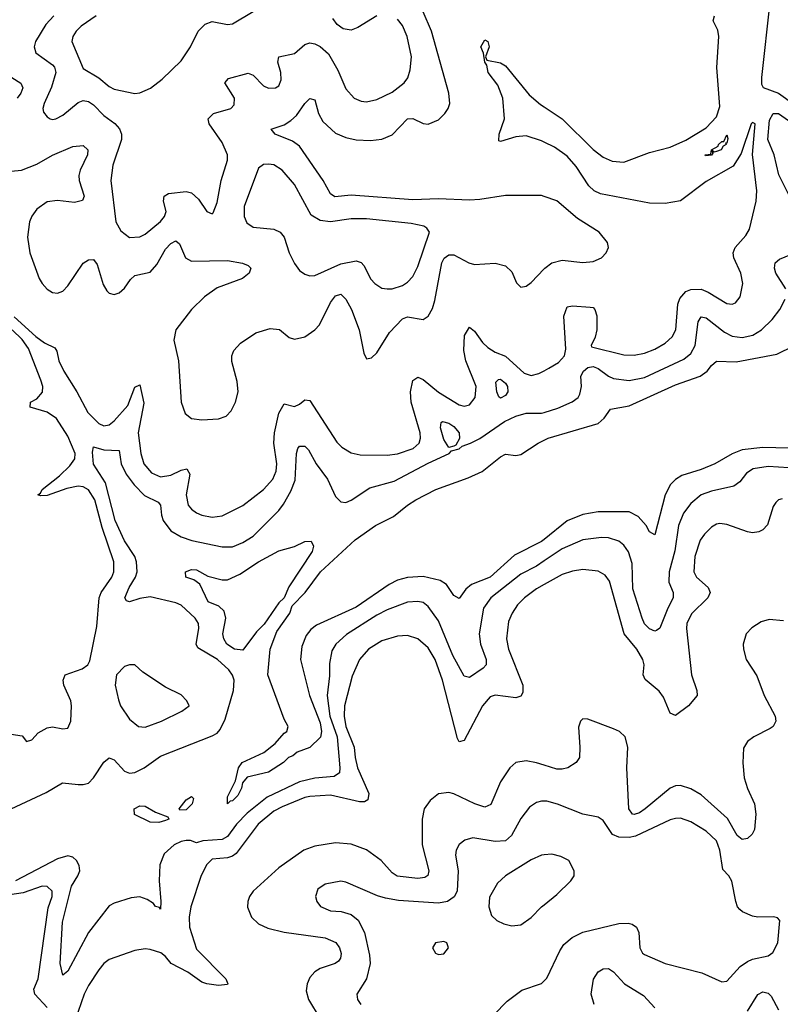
# Model space of a CAD drawing. Header units: inches. Extents: x 1843162 to 1959474, y 907081 to 1016326.
# Tile 267 of 656: x 1897963 to 1900918, y 941491 to 945315. Entities that reach past the tile are written whole.
import ezdxf

# ---------------------------------------------------------------- set-up
doc = ezdxf.new("R2010")
doc.units = ezdxf.units.IN
doc.header["$MEASUREMENT"] = 0
doc.layers.add('B8994', color=7, linetype='Continuous')
doc.layers.add('B9904', color=7, linetype='Continuous')

msp = doc.modelspace()

# ---------------------------------------------------------------- linework, layer by layer
at = {"layer": 'B8994', "color": 5}
for points, elevation in [([(1898096.2, 945330), (1898063.9, 945296.1), (1898024.2, 945230), (1898018.8, 945210), (1898026.1, 945186.1), (1898090, 945139.1), (1898097.8, 945130), (1898102.8, 945110), (1898087.1, 945052.9), (1898058.4, 944990), (1898052.6, 944970), (1898055.1, 944955.1), (1898070, 944937), (1898082, 944930), (1898090, 944926.9), (1898104, 944930), (1898130, 944944.7), (1898190, 944993.5), (1898210, 945000.4), (1898230, 944997.4), (1898250, 944983.7), (1898290, 944943.3), (1898332.3, 944912.3), (1898351.2, 944891.2), (1898358.6, 944870), (1898357.9, 944850), (1898324.2, 944750), (1898317.4, 944690), (1898336.9, 944530), (1898355.5, 944495.5), (1898390, 944468.7), (1898430, 944471.4), (1898450, 944482.2), (1898510, 944531.2), (1898525.7, 944550), (1898532.5, 944570), (1898522.2, 944610), (1898524.8, 944630), (1898540.7, 944639.3), (1898610, 944647.4), (1898630, 944642.3), (1898657.4, 944617.4), (1898690, 944570.5), (1898710, 944560.7), (1898715.1, 944564.9), (1898730, 944604.7), (1898746, 944690), (1898770.4, 944769.6), (1898770.5, 944790), (1898750, 944837.3), (1898698.7, 944910), (1898694.8, 944930), (1898715.6, 944950), (1898783.7, 944970), (1898795.6, 944984.4), (1898797.3, 945010), (1898760.4, 945070), (1898773.7, 945086.3), (1898850, 945106.6), (1898870, 945099.2), (1898910, 945058), (1898930, 945048.6), (1898956.2, 945050), (1898970, 945058.3), (1898979.2, 945080.8), (1898976.9, 945110), (1898966, 945150), (1898969.9, 945170.1), (1899030, 945183.9), (1899070, 945218.6), (1899090, 945225.6), (1899110, 945221.4), (1899130, 945210.2), (1899162.2, 945182.2), (1899199.4, 945119.4), (1899230, 945046.4), (1899262.4, 945010), (1899290, 944998.3), (1899310, 944996.5), (1899350, 945004.4), (1899410, 945033.8), (1899456.9, 945070), (1899470.6, 945089.4), (1899479.9, 945120.1), (1899484.5, 945170), (1899468.4, 945250), (1899450, 945292.1), (1899430, 945316.5)], 640), ([(1898260.2, 945330), (1898202, 945290), (1898182, 945270), (1898169.2, 945250), (1898164.9, 945230), (1898210, 945124.9), (1898270, 945089.5), (1898310, 945056), (1898330, 945045), (1898410, 945028.2), (1898430, 945030.2), (1898471.4, 945048.6), (1898516.6, 945083.4), (1898590, 945154.9), (1898627.1, 945210), (1898656.8, 945270), (1898683.1, 945296.9), (1898710, 945308), (1898770, 945295.8), (1898790, 945299.3), (1898870, 945346.4)], 660), ([(1900000, 944628.3), (1899990, 944631.7), (1899850, 944631.7), (1899750, 944616), (1899710, 944614.2), (1899590, 944618.7), (1899490, 944615.9), (1899250, 944632.8), (1899187, 944627), (1899170, 944638), (1899141.2, 944690), (1899050, 944824.1), (1899022.9, 944842.9), (1898955.1, 944870), (1898939.3, 944890), (1898990, 944906.5), (1899016.7, 944923.3), (1899037.8, 944942.2), (1899070, 944989), (1899090, 945008.9), (1899110, 945003.1), (1899123.7, 944950), (1899140, 944920), (1899190, 944874.3), (1899230, 944856.8), (1899270, 944847.8), (1899325.7, 944845.7), (1899370, 944851.2), (1899410, 944867.1), (1899470, 944929.5), (1899490, 944930.7), (1899530, 944912.3), (1899550, 944909.4), (1899590, 944926.3), (1899615, 944950), (1899627.3, 944970), (1899633.3, 944990), (1899630.5, 945030), (1899562.8, 945270), (1899530, 945345.7)], 620), ([(1899350, 945329.2), (1899275.9, 945284.1), (1899250, 945274.6), (1899219, 945279), (1899195.6, 945295.6), (1899179.8, 945319.8)], 640), ([(1900000, 944839.2), (1899990, 944844), (1899930, 944863.4), (1899890, 944860.3), (1899830, 944842), (1899824.7, 944844.7), (1899825.1, 944870), (1899846.6, 944930), (1899839.4, 945010), (1899820.2, 945060.2), (1899783.1, 945110), (1899778, 945138), (1899769.5, 945150.5), (1899765.2, 945185.2), (1899754, 945210), (1899770, 945236), (1899782, 945230), (1899786, 945210), (1899772, 945170), (1899778, 945158), (1899830, 945147.7), (1899850, 945135.5), (1899942.6, 945022.6), (1899985.9, 944985.9), (1900000, 944976.5)], 580), ([(1897933, 945090), (1897968, 945068), (1897975, 945050), (1897967.7, 945030), (1897953.3, 945010)], 620), ([(1897930, 944726.1), (1897970, 944730.7), (1898030, 944754), (1898091, 944789), (1898170, 944822.8), (1898210, 944826.7), (1898227.5, 944810), (1898226.5, 944790), (1898197.3, 944730), (1898192.3, 944710), (1898193.8, 944690), (1898213.5, 944630), (1898207.6, 944612.4), (1898175.7, 944604.3), (1898110, 944613), (1898070, 944608.1), (1898030, 944579.2), (1898010, 944551.6), (1898001.1, 944530), (1897993.1, 944470), (1898002.7, 944410), (1898038.9, 944310), (1898050.1, 944290.1), (1898070, 944268.5), (1898090, 944256), (1898110, 944252.7), (1898130, 944261), (1898150, 944280.9), (1898210, 944368.8), (1898230, 944382.3), (1898250, 944383.2), (1898264.3, 944364.3), (1898287.1, 944287.1), (1898302.1, 944262.1), (1898310, 944252.4), (1898330, 944247.3), (1898350, 944254.7), (1898370, 944272.3), (1898393.8, 944306.2), (1898410, 944321.2), (1898470, 944334), (1898496.1, 944363.9), (1898530, 944423.8), (1898550, 944445.7), (1898570, 944455.4), (1898583.8, 944443.8), (1898607.1, 944390), (1898630, 944377.2), (1898770, 944379.1), (1898828.8, 944368.8), (1898850, 944360.2), (1898860.2, 944350), (1898854.9, 944330), (1898828.9, 944310), (1898730, 944272.9), (1898680.9, 944239.1), (1898630, 944189.2), (1898570.1, 944110), (1898561.4, 944070), (1898579.6, 943990), (1898589.7, 943829.7), (1898606.1, 943786.1), (1898630, 943765.5), (1898670, 943760.5), (1898735.7, 943764.3), (1898764.9, 943775.1), (1898784.2, 943795.8), (1898801, 943830), (1898811, 943870), (1898808.1, 943910), (1898787.5, 943987.5), (1898787.6, 944010), (1898794.5, 944030), (1898821.2, 944058.8), (1898880.8, 944099.2), (1898935.5, 944115.5), (1898972.2, 944112.2), (1899010, 944080.2), (1899030, 944073.8), (1899070, 944083.5), (1899109.8, 944110), (1899127.9, 944130), (1899170, 944216.8), (1899190, 944242.3), (1899210, 944248.5), (1899230, 944229.3), (1899252.1, 944190), (1899282.2, 944110), (1899299.9, 944019.9), (1899310, 943997.3), (1899330, 944001.3), (1899350, 944021.1), (1899399.7, 944100.3), (1899450, 944153.2), (1899470, 944160.8), (1899530, 944150.2), (1899550, 944163.6), (1899566.3, 944193.7), (1899575.6, 944224.4), (1899602.5, 944370), (1899611.7, 944388.3), (1899630, 944401.9), (1899650, 944401.3), (1899708, 944370), (1899730, 944364.6), (1899810, 944368.8), (1899850, 944358.5), (1899875.3, 944335.3), (1899893.2, 944293.2), (1899910, 944275.8), (1899930, 944280.2), (1899950, 944294.4), (1900000, 944347.5)], 620), ([(1897941.3, 944161.3), (1898025.1, 944085.1), (1898059.8, 944059.8), (1898100.1, 944040.1), (1898107.9, 944027.9), (1898115.4, 943990), (1898134.6, 943950), (1898185.4, 943870), (1898227.6, 943790), (1898270, 943746.1), (1898290, 943737.8), (1898310, 943741.3), (1898330, 943756.9), (1898383, 943817), (1898410, 943887.4), (1898430, 943897), (1898445.4, 943825.4), (1898423.8, 943710), (1898433.3, 943630), (1898444.7, 943590), (1898475.3, 943555.3), (1898510, 943539.1), (1898550, 943545.9), (1898590, 943565.2), (1898611.7, 943570), (1898623.3, 943550), (1898609.7, 943470), (1898617.6, 943430), (1898630, 943414), (1898650, 943400.1), (1898670, 943390.8), (1898710, 943382.6), (1898750, 943388.1), (1898830, 943428.2), (1898910, 943490.1), (1898946.2, 943530), (1898958.7, 943561.3), (1898961.8, 943590), (1898950.6, 943670), (1898952.3, 943710), (1898970, 943787.2), (1898990, 943822.8), (1899030, 943812.4), (1899050, 943821.5), (1899070, 943838.8), (1899090, 943836.1), (1899194.7, 943674.7), (1899214.4, 943654.4), (1899250, 943632.3), (1899285, 943625), (1899390, 943623.1), (1899430, 943628.4), (1899490.9, 943650), (1899514.5, 943670), (1899520.5, 943690), (1899518.8, 943710), (1899483.3, 943830), (1899481.2, 943870), (1899490, 943913.6), (1899510, 943926.4), (1899530, 943917.4), (1899590, 943868.7), (1899670, 943819.5), (1899690, 943814.1), (1899710, 943819.4), (1899732.4, 943847.6), (1899736.2, 943890), (1899696, 943990), (1899688, 944030), (1899691.3, 944088.7), (1899710, 944121.2), (1899730, 944105), (1899760.7, 944060.7), (1899781.2, 944041.2), (1899810, 944023.7), (1899850, 944008.3), (1899922.6, 943942.6), (1899950, 943933.2), (1899979.2, 943940.8), (1900000, 943951.5)], 580), ([(1897930, 942539.5), (1897973.2, 942533.2), (1897990, 942512), (1898010, 942518), (1898034.5, 942545.5), (1898070, 942564.9), (1898090, 942568.7), (1898130, 942561.3), (1898150, 942563.8), (1898161.3, 942590), (1898164.4, 942650), (1898161, 942670), (1898134.3, 942730), (1898131.6, 942750), (1898139.3, 942770), (1898206.3, 942793.7), (1898227.8, 942810), (1898235.1, 942824.9), (1898262.3, 942957.7), (1898271.4, 943070), (1898278.9, 943090), (1898321.5, 943150), (1898328.9, 943171.1), (1898328.5, 943210), (1898283, 943343), (1898255.2, 943450), (1898230, 943489.4), (1898210, 943500.1), (1898190, 943502.7), (1898146, 943494), (1898070, 943467), (1898045.3, 943465.3), (1898033.3, 943470), (1898043.8, 943476.2), (1898049.9, 943490), (1898117.1, 943542.9), (1898158.1, 943581.9), (1898177.1, 943610), (1898178.5, 943630), (1898150, 943697.5), (1898106.5, 943766.5), (1898070, 943790.8), (1898003.5, 943810), (1898004.4, 943830), (1898030, 943842.6), (1898051.8, 943868.2), (1898052.6, 943890), (1898045.5, 943914.5), (1897997.5, 944037.5), (1897973.2, 944073.2), (1897934.1, 944110)], 580), ([(1897910, 942241.5), (1898066, 942314), (1898129.2, 942350.8), (1898190, 942344.1), (1898210, 942344.1), (1898230, 942350.2), (1898250, 942370.2), (1898290, 942431.4), (1898310, 942448), (1898330, 942440.8), (1898370, 942396.3), (1898390, 942389), (1898410, 942390.8), (1898447, 942410), (1898510, 942454.6), (1898710, 942533.7), (1898730, 942543.6), (1898742.3, 942557.7), (1898761.3, 942598.7), (1898793.7, 942710), (1898796.7, 942750), (1898790, 942768.9), (1898775.4, 942790), (1898731, 942830), (1898655.3, 942875.3), (1898648.8, 942890), (1898658.9, 942950), (1898657.5, 942970), (1898645, 942990), (1898590, 943040.5), (1898569.7, 943050), (1898470, 943073.2), (1898430, 943067.2), (1898390, 943053.5), (1898378.4, 943058.4), (1898370.8, 943070), (1898388.2, 943110), (1898413.4, 943150), (1898419.7, 943170), (1898416.9, 943210), (1898409.9, 943230), (1898370, 943291.3), (1898333.8, 943370), (1898296.1, 943516.1), (1898249.2, 943589.2), (1898245.3, 943634.7), (1898250, 943655.8), (1898290, 943643.8), (1898350, 943642.4), (1898357.3, 943590), (1898376.5, 943550), (1898408.3, 943508.3), (1898447.6, 943467.6), (1898501, 943441), (1898509.5, 943429.5), (1898513.2, 943390), (1898520.7, 943370), (1898550, 943329.4), (1898590, 943306.5), (1898632.3, 943292.3), (1898750, 943267.9), (1898790, 943268.1), (1898830, 943283.9), (1898870, 943309.5), (1898970, 943409.4), (1898987.1, 943432.9), (1899016.1, 943483.9), (1899032.8, 943527.2), (1899038.5, 943630), (1899043.5, 943650), (1899050, 943658), (1899070, 943658.2), (1899084.7, 943644.7), (1899114.6, 943590), (1899159.1, 943530), (1899190, 943462.6), (1899210, 943441.8), (1899230, 943440.2), (1899250, 943448.4), (1899322.8, 943497.2), (1899417.5, 943522.5), (1899550, 943592.7), (1899631.8, 943630), (1899640.1, 943639.9), (1899670, 943648.9), (1899681.2, 943658.8), (1899713.8, 943670), (1899750, 943688.4), (1899846.2, 943753.8), (1899890, 943774.9), (1899930, 943786.2), (1899990, 943786.4), (1900000, 943789.5)], 560), ([(1900000, 943296.6), (1899990, 943288.6), (1899884.8, 943235.2), (1899790, 943149.9), (1899718.1, 943121.9), (1899696.5, 943103.5), (1899670, 943067.3), (1899650, 943078.7), (1899621.2, 943121.2), (1899596.6, 943136.6), (1899530, 943152.7), (1899470, 943148.1), (1899430, 943137.7), (1899398.2, 943121.8), (1899270, 943033.9), (1899116.4, 942963.6), (1899093.9, 942946.1), (1899076.4, 942923.6), (1899059.1, 942880.9), (1899053.2, 942830), (1899088.6, 942690), (1899130, 942584.7), (1899134.9, 942550), (1899130.9, 942529.1), (1899090, 942487.8), (1899041, 942470), (1899023.8, 942456.2), (1899006.8, 942450), (1898987.7, 942430), (1898930, 942393.1), (1898846.8, 942373.2), (1898828.4, 942351.6), (1898824.4, 942330), (1898810, 942301.3), (1898790, 942281), (1898780.5, 942279.5), (1898770, 942269.7), (1898770, 942296.4), (1898800.8, 942359.2), (1898812.8, 942410), (1898826.6, 942430), (1898911.1, 942468.9), (1898955.6, 942504.4), (1898990, 942544.6), (1899000.9, 942550), (1899006, 942570), (1898990, 942599), (1898927.1, 942770), (1898936.2, 942870), (1898961.3, 942938.7), (1899012.2, 943010), (1899021.8, 943038.2), (1899071.8, 943090), (1899131.8, 943170), (1899265.5, 943294.5), (1899344.8, 943350), (1899414.9, 943385.1), (1899469.8, 943430), (1899501.8, 943450), (1899579.7, 943490), (1899705, 943535), (1899759.3, 943560.7), (1899830, 943617.6), (1899850, 943628), (1899890, 943622.6), (1899910, 943626.3), (1899976.9, 943670), (1900000, 943681.7)], 540), ([(1900000, 943213.1), (1899970, 943193.2), (1899910, 943162), (1899793.4, 943070), (1899765, 943030), (1899747.2, 942930), (1899752.7, 942890), (1899774.6, 942830), (1899775, 942810), (1899763, 942797), (1899710, 942760.7), (1899690, 942766), (1899646.1, 942846.1), (1899590, 942980.7), (1899550, 943036.5), (1899530, 943051.1), (1899510, 943055.8), (1899470, 943053.1), (1899390, 943023.4), (1899350, 943002.6), (1899232.7, 942927.3), (1899190.8, 942890), (1899175.7, 942864.3), (1899166, 942814), (1899166.8, 942766.8), (1899157.6, 942690), (1899168, 942610), (1899196.3, 942530), (1899206.7, 942410), (1899204.8, 942390), (1899184.6, 942375.4), (1899109.5, 942369.5), (1899050, 942355.4), (1898924.4, 942295.6), (1898846.1, 942233.9), (1898805.5, 942190), (1898770, 942142.1), (1898750, 942131.1), (1898674.1, 942125.9), (1898650, 942118), (1898627.1, 942127.1), (1898610, 942127.6), (1898590, 942123.8), (1898562.7, 942110), (1898524.7, 942075.3), (1898507.3, 942032.7), (1898504.7, 941970), (1898511.7, 941890), (1898510, 941860.9), (1898506.5, 941866.5), (1898490, 941870.8), (1898482.3, 941882.3), (1898458.6, 941898.6), (1898430, 941908.3), (1898395.4, 941904.6), (1898330, 941884.3), (1898310, 941873), (1898230.1, 941769.9), (1898150, 941619.5), (1898130, 941603.7), (1898119.8, 941650), (1898129.5, 941810), (1898164.5, 941950), (1898189.1, 941990), (1898196, 942010), (1898193.7, 942030), (1898184.1, 942050), (1898170, 942062.2), (1898150, 942067.4), (1898110, 942055.5), (1897946.4, 941970)], 560), ([(1900000, 943120.8), (1899970, 943104.2), (1899923.5, 943070), (1899897, 943043), (1899875.6, 943010), (1899862.3, 942977.7), (1899854.3, 942910), (1899861.4, 942870), (1899917.7, 942730), (1899917.6, 942702.4), (1899910, 942687.1), (1899890, 942681.6), (1899810, 942691.9), (1899790, 942685.7), (1899760.4, 942650), (1899690, 942515.6), (1899670, 942509.8), (1899663.4, 942523.4), (1899605.8, 942750), (1899577.3, 942830), (1899550, 942875.6), (1899510, 942909.9), (1899470, 942923.7), (1899430, 942921.2), (1899370, 942903.2), (1899318.4, 942870), (1899283.5, 942830), (1899254.9, 942765.1), (1899225.3, 942650), (1899224, 942610), (1899230.1, 942570), (1899262.3, 942490), (1899265.7, 942450), (1899275.6, 942410), (1899319.8, 942310), (1899315.3, 942284.7), (1899302.7, 942277.3), (1899283, 942277), (1899170, 942303.3), (1899090, 942297.8), (1899070, 942293.9), (1898982, 942258), (1898950, 942240.8), (1898889.6, 942190), (1898803.9, 942076.1), (1898790, 942065.7), (1898770, 942060.3), (1898710, 942055.3), (1898690, 942034.5), (1898668.1, 941991.9), (1898627.9, 941870), (1898620.9, 941830), (1898622.4, 941790), (1898650, 941705.6), (1898763.7, 941590), (1898772, 941570), (1898770, 941567.6), (1898735.3, 941564.7), (1898690, 941569.9), (1898670, 941576.9), (1898615.8, 941615.8), (1898551.7, 941650), (1898530, 941677), (1898511.1, 941691.1), (1898470, 941703.7), (1898450, 941706), (1898410, 941699.6), (1898310, 941665.5), (1898290, 941649.8), (1898270, 941624.6), (1898230, 941564.6), (1898213, 941530), (1898179.1, 941430)], 580), ([(1900000, 942419.9), (1899970, 942429.3), (1899930, 942436.4), (1899890.1, 942429.9), (1899866.7, 942410), (1899830, 942355.3), (1899793.2, 942266.8), (1899770, 942257), (1899731.2, 942270), (1899650, 942308.5), (1899630, 942313.1), (1899590, 942307.9), (1899557.2, 942282.8), (1899534.3, 942250), (1899525.9, 942210), (1899526.9, 942110), (1899552.4, 942010), (1899548.4, 941991.6), (1899537, 941983), (1899510, 941979.5), (1899429.3, 941989.3), (1899410, 942001.5), (1899367.5, 942050), (1899310, 942091.1), (1899250, 942113.5), (1899190, 942118.3), (1899110, 942105.4), (1899066.5, 942090), (1898970, 942021.6), (1898870.2, 941930), (1898855.2, 941910), (1898848.8, 941890), (1898848.2, 941868.2), (1898862.8, 941830), (1898890, 941804.1), (1898927, 941787), (1898990, 941770.8), (1899150, 941749), (1899190.9, 941730.9), (1899205.7, 941710), (1899211.4, 941688.6), (1899209.2, 941670), (1899200.9, 941659.1), (1899188.5, 941650), (1899130.3, 941630), (1899110, 941616.8), (1899090, 941594.8), (1899079.8, 941570), (1899076.4, 941543.6), (1899084.3, 941510), (1899130, 941434.2)], 620), ([(1900000, 942279.8), (1899990, 942280.3), (1899970, 942275.1), (1899943.3, 942256.7), (1899910, 942213), (1899873.7, 942146.3), (1899850, 942126.3), (1899810, 942123.4), (1899722.9, 942137.1), (1899691.5, 942128.5), (1899670, 942111.1), (1899657.8, 942090), (1899655.5, 942070), (1899666.8, 942010), (1899662.1, 941930), (1899651.3, 941908.7), (1899624.6, 941890), (1899590, 941884.4), (1899434.7, 941894.7), (1899383.5, 941903.5), (1899352.3, 941912.3), (1899230, 941965.8), (1899210, 941969.9), (1899150, 941957.4), (1899121.5, 941938.5), (1899112, 941910), (1899116.8, 941890), (1899130.9, 941870.9), (1899170, 941853.7), (1899211.9, 941851.9), (1899250, 941840.2), (1899277.6, 941817.6), (1899303, 941770), (1899322.4, 941682.4), (1899323.9, 941650), (1899309.6, 941590.4), (1899273.1, 941530), (1899274.9, 941510), (1899288.7, 941490)], 640), ([(1900000, 942071.6), (1899990, 942070.8), (1899950, 942052.5), (1899850.3, 941990), (1899818.5, 941961.5), (1899787.5, 941907.5), (1899784.9, 941870), (1899795.4, 941835.4), (1899815.9, 941815.9), (1899843, 941803), (1899875.2, 941795.2), (1899910, 941799.6), (1899950, 941827.7), (1899990.5, 941869.5), (1900000, 941877.2)], 660), ([(1898070, 941478.3), (1898022.1, 941530), (1898018.5, 941550), (1898034.9, 941590), (1898073.7, 941866.3), (1898089, 941910), (1898088.9, 941930), (1898070, 941948.9), (1898050, 941949.9), (1897976.3, 941923.7), (1897854.7, 941905.3)], 580), ([(1899805.1, 941450), (1899856.6, 941503.4), (1899913.5, 941546.5), (1899990, 941571.5), (1900000, 941581.8)], 640)]:
    msp.add_lwpolyline(points, dxfattribs=dict(at, elevation=elevation))
for points, elevation in [([(1898930, 944754.2), (1898910, 944752.3), (1898890, 944738.7), (1898835.4, 944590), (1898834.9, 944550), (1898845.8, 944525.8), (1898870, 944509.2), (1898950, 944501), (1898974.9, 944490), (1898990.2, 944470), (1899010.2, 944410), (1899030, 944368.2), (1899050, 944340.4), (1899070, 944327), (1899090, 944320.3), (1899110, 944322), (1899210, 944366.2), (1899270, 944378.1), (1899290, 944371.5), (1899300.3, 944360.3), (1899327.3, 944307.3), (1899343.1, 944290), (1899370, 944272.6), (1899390, 944269.2), (1899410, 944270.2), (1899450, 944282.6), (1899470, 944295.8), (1899490, 944316.9), (1899510, 944356.4), (1899554.3, 944490), (1899545.1, 944505.1), (1899532.7, 944512.7), (1899483.2, 944523.2), (1899310, 944541.9), (1899250, 944542.1), (1899170, 944529.2), (1899130, 944534.9), (1899095.8, 944555.8), (1899030, 944674.5), (1898982.6, 944730), (1898950, 944750.8)], 640), ([(1899830, 943844.9), (1899823.7, 943850), (1899816.5, 943870), (1899813.1, 943906.9), (1899822.6, 943917.4), (1899830, 943918.9), (1899850, 943902.9), (1899858.1, 943890), (1899858.8, 943870), (1899850, 943855.3)], 560), ([(1899630, 943654), (1899610, 943685.1), (1899598.2, 943730), (1899599.8, 943750), (1899605.1, 943754.9), (1899630, 943747.7), (1899650, 943734.9), (1899670.1, 943710), (1899671, 943689), (1899657.5, 943662.5), (1899650, 943658.7)], 560), ([(1898830, 942866), (1898798, 942870), (1898767.2, 942890), (1898756, 942910), (1898752.4, 942930), (1898763.2, 942990), (1898757.7, 943017.7), (1898736.7, 943036.7), (1898694.6, 943054.6), (1898662.6, 943122.6), (1898639.1, 943139.1), (1898608.7, 943150), (1898607, 943170), (1898630, 943179), (1898650, 943178.2), (1898694.3, 943154.3), (1898750, 943139.1), (1898770, 943139.6), (1898817.9, 943162.1), (1898891.2, 943210), (1898970, 943252.4), (1899030.9, 943269.1), (1899070, 943288.4), (1899094.8, 943290), (1899104.4, 943270), (1899099, 943250), (1899008, 943112), (1898990.9, 943069.1), (1898969.6, 943050.4), (1898912.3, 942967.7), (1898882.8, 942937.2)], 540), ([(1898390, 942809.3), (1898370, 942802.7), (1898339.1, 942770), (1898334, 942730), (1898346.3, 942673.7), (1898354.3, 942650), (1898390, 942598.7), (1898424.9, 942570), (1898450, 942566.7), (1898514, 942590), (1898593.2, 942630), (1898621.2, 942650), (1898612.3, 942670), (1898590, 942693.3), (1898530, 942722.4), (1898441, 942781), (1898410, 942809)], 580), ([(1898585.4, 942245.4), (1898582.7, 942250), (1898610, 942285.5), (1898630, 942297.6), (1898637.6, 942290), (1898632.5, 942270), (1898610, 942246.3)], 540), ([(1898503.1, 942196.9), (1898470, 942198.5), (1898408.8, 942228.8), (1898408, 942250), (1898430, 942261.7), (1898450, 942260.2), (1898490, 942236.9), (1898538.5, 942218.5), (1898542.8, 942210), (1898530, 942205.4)], 540), ([(1899610, 941734.5), (1899578, 941730), (1899566.8, 941710), (1899578, 941690), (1899590, 941684.9), (1899610, 941687.3), (1899629, 941710), (1899622, 941730)], 660)]:
    msp.add_lwpolyline(points, close=True, dxfattribs=dict(at, elevation=elevation))
at = {"layer": 'B9904', "color": 5}
for points, elevation in [([(1900877.1, 945382.9), (1900844.9, 945090), (1900845.1, 945065.1), (1900851.5, 945051.5), (1900910, 945030.1), (1900970, 944986.7)], 580), ([(1900000, 944976.5), (1900070, 944929.5), (1900190, 944811.2), (1900230, 944781.5), (1900264.8, 944764.8), (1900310, 944761.6), (1900410, 944799.1), (1900490, 944819.2), (1900550, 944847.2), (1900630, 944895.4), (1900670, 944937.5), (1900682.2, 944977.8), (1900671.3, 945128.7), (1900679.2, 945250), (1900674.3, 945274.3), (1900657.3, 945310), (1900661.6, 945330)], 580), ([(1900953.1, 944630), (1900911.9, 944711.9), (1900893.3, 944790), (1900869.5, 944849.5), (1900875.8, 944924.2), (1900890, 944950.7), (1900910, 944950.1), (1901004.5, 944884.5)], 560), ([(1900000, 943951.5), (1900018.8, 943961.2), (1900055.9, 943984.1), (1900079.8, 944010), (1900085, 944035), (1900076.1, 944163.9), (1900090, 944199.8), (1900110, 944204), (1900178.4, 944198.4), (1900190, 944196.6), (1900197.5, 944190), (1900204.5, 944164.5), (1900205.1, 944110), (1900198.7, 944081.3), (1900182.7, 944050), (1900184.6, 944044.6), (1900310, 944013.9), (1900350, 944012.2), (1900390, 944019.6), (1900430, 944035.5), (1900470, 944058.3), (1900497.4, 944082.6), (1900511.4, 944110), (1900519.2, 944210), (1900527.3, 944232.7), (1900550, 944258.8), (1900570, 944267.6), (1900610, 944268.1), (1900637.3, 944257.3), (1900710, 944213.2), (1900730, 944210.2), (1900744.1, 944215.9), (1900761, 944239), (1900771.9, 944290), (1900764.5, 944330), (1900737.4, 944390), (1900734.6, 944410), (1900742, 944430), (1900783.1, 944476.9), (1900798.5, 944501.5), (1900824.1, 944610), (1900825.7, 944650), (1900809, 944791), (1900820.4, 944910), (1900810, 944915.2), (1900804.3, 944910), (1900765.4, 944794.6), (1900734.1, 944745.9), (1900630, 944686.5), (1900530, 944611.1), (1900470, 944601.4), (1900410, 944602.6), (1900218.7, 944638.7), (1900194.5, 944650), (1900173.6, 944670), (1900124.2, 944744.2), (1900090, 944784.9), (1900040, 944820), (1900000, 944839.2)], 580), ([(1900000, 944347.5), (1900002.4, 944350), (1900030, 944370.1), (1900070, 944381.2), (1900150, 944372), (1900190, 944376), (1900223, 944390), (1900241.1, 944410), (1900249.7, 944430), (1900246.2, 944450), (1900213.6, 944490), (1900130, 944542.7), (1900050, 944611), (1900000, 944628.3)], 620), ([(1900939.2, 944270), (1900900.7, 944330), (1900895, 944350), (1900898.2, 944370), (1900915, 944385), (1900974.4, 944410)], 560), ([(1900000, 943789.5), (1900053.8, 943806.2), (1900109.6, 943830.4), (1900132.3, 943847.7), (1900139.3, 943860.7), (1900144.9, 943890), (1900143, 943930), (1900152.6, 943950), (1900170, 943963.5), (1900190, 943968.2), (1900210, 943960.5), (1900250, 943930.1), (1900270, 943921.5), (1900330, 943913), (1900390, 943925), (1900543, 943997), (1900570, 944018.7), (1900586.5, 944050), (1900599, 944141), (1900610, 944161.2), (1900630, 944156.6), (1900701.1, 944101.1), (1900730, 944085.9), (1900770, 944080.1), (1900811, 944090), (1900844.4, 944110), (1900885.8, 944150), (1900916, 944190), (1900936.8, 944230)], 560), ([(1900000, 943681.7), (1900016.3, 943690), (1900210, 943746), (1900233.1, 943766.9), (1900258, 943802), (1900330, 943815.1), (1900510, 943896.8), (1900606.4, 943930), (1900634, 943950), (1900650, 943971.5), (1900670, 943988.3), (1900746.1, 943986.1), (1900903.7, 944016.3), (1900970, 944048.9)], 540), ([(1900950, 943650.7), (1900850, 943653.3), (1900770, 943643.8), (1900730.7, 943629.3), (1900662.7, 943590), (1900610, 943567.6), (1900535.3, 943544.7), (1900510, 943529.2), (1900490.8, 943509.2), (1900470.1, 943470), (1900430, 943314.5), (1900410, 943325.6), (1900396.1, 943350), (1900365.8, 943385.8), (1900330, 943403.4), (1900210, 943404.2), (1900150, 943393.7), (1900090, 943368.1), (1900000, 943296.6)], 540), ([(1900950, 943574.3), (1900870, 943579.9), (1900812, 943570), (1900786.7, 943553.3), (1900759.9, 943520.1), (1900737.2, 943502.8), (1900650, 943483.8), (1900610, 943469.2), (1900570, 943436.2), (1900541.5, 943398.5), (1900522.3, 943350), (1900507.3, 943252.7), (1900486, 943170), (1900485.1, 943130), (1900501.1, 943090), (1900501.2, 943070), (1900480.3, 943030), (1900450, 942951.8), (1900436.9, 942943.1), (1900430, 942940.5), (1900410, 942948.9), (1900390, 942968.8), (1900381.4, 942990), (1900345.2, 943105.2), (1900342.6, 943202.6), (1900328.3, 943248.3), (1900310, 943274.4), (1900290, 943289.8), (1900250, 943302.1), (1900223.6, 943303.6), (1900150, 943294.6), (1900070, 943259.7), (1900000, 943213.1)], 560), ([(1900925.3, 943454.7), (1900910, 943449.7), (1900900.6, 943439.4), (1900890, 943423.7), (1900867.2, 943352.8), (1900850, 943333.7), (1900834.4, 943325.6), (1900810, 943322.6), (1900790, 943326.1), (1900710, 943355), (1900682.2, 943357.8), (1900670, 943356.1), (1900650, 943343.5), (1900622.7, 943317.3), (1900606.1, 943293.9), (1900585.4, 943230), (1900582.2, 943170), (1900591.6, 943150), (1900637, 943110), (1900644.8, 943090), (1900636.2, 943070), (1900572.2, 943007.8), (1900554.6, 942970), (1900553.3, 942950), (1900572.5, 942770), (1900593.4, 942710), (1900594.5, 942690), (1900561, 942650), (1900510, 942612.3), (1900490, 942622), (1900463.9, 942683.9), (1900447.1, 942707.1), (1900392.7, 942752.7), (1900385, 942770), (1900388.3, 942810), (1900383.6, 942830), (1900359.6, 942870), (1900311.3, 942930), (1900253.9, 943133.9), (1900237.2, 943157.2), (1900210, 943173.6), (1900150, 943179.2), (1900110, 943173.2), (1900070, 943159.6), (1900000, 943120.8)], 580), ([(1900930, 942980.9), (1900874.7, 942985.3), (1900843.6, 942976.4), (1900807.1, 942952.9), (1900784.5, 942930), (1900772.8, 942890), (1900774.5, 942870), (1900785.4, 942830), (1900826.6, 942766.6), (1900854.8, 942690), (1900898, 942610), (1900900.1, 942590), (1900889.4, 942570), (1900878.5, 942561.5), (1900815.2, 942530), (1900790, 942512.3), (1900774.2, 942485.8), (1900771.6, 942428.4), (1900776.9, 942370), (1900789.7, 942329.7), (1900817.4, 942270), (1900822.8, 942230), (1900817, 942170), (1900808, 942152), (1900790, 942134.4), (1900770, 942130.7), (1900750, 942146.3), (1900712.4, 942212.4), (1900610, 942304.3), (1900570, 942327.6), (1900530, 942341.4), (1900510, 942339.9), (1900490, 942330.9), (1900392.7, 942250), (1900370, 942235.2), (1900350, 942227.9), (1900344, 942230), (1900329.5, 942250), (1900320.9, 942410), (1900325, 942490), (1900314.4, 942530), (1900292.8, 942550), (1900270, 942560.8), (1900170, 942598), (1900150, 942599.5), (1900141.6, 942590), (1900133, 942567), (1900139.1, 942490), (1900137.5, 942450), (1900124.1, 942430), (1900091.8, 942410), (1900070, 942403.8), (1900050, 942404.3), (1900000, 942419.9)], 620), ([(1900000, 941581.8), (1900010, 941592), (1900060.8, 941699.2), (1900076.7, 941723.3), (1900109.4, 941750.6), (1900150, 941771.8), (1900290, 941804.6), (1900326.5, 941806.5), (1900342.7, 941802.7), (1900359, 941790), (1900368.2, 941770), (1900371.4, 941710), (1900381.7, 941690), (1900390, 941683.9), (1900470, 941649.2), (1900613.3, 941613.3), (1900690, 941578.5), (1900710, 941581.5), (1900761.9, 941638.1), (1900790, 941657.5), (1900810, 941666.2), (1900870, 941679.3), (1900888.4, 941691.6), (1900907.8, 941730), (1900915.9, 941815.9), (1900907.2, 941827.2), (1900891.2, 941831.2), (1900830, 941829.7), (1900810, 941833.7), (1900770.7, 941850.7), (1900759.8, 941859.8), (1900751.1, 941870), (1900744.2, 941890), (1900729.7, 941969.7), (1900718, 941990), (1900694.1, 942014.1), (1900682.4, 942090), (1900670, 942126.4), (1900630, 942162.8), (1900570, 942199.5), (1900530, 942213.3), (1900510, 942212.3), (1900490, 942207.2), (1900355.5, 942144.5), (1900330, 942139.3), (1900290, 942140.2), (1900265.8, 942150), (1900230, 942205.1), (1900210, 942218.2), (1900150, 942229.2), (1900051.5, 942268.5), (1900010, 942279.4), (1900000, 942279.8)], 640), ([(1900000, 941877.2), (1900050, 941917.7), (1900104.2, 941970), (1900116.2, 941990), (1900117, 942010), (1900096, 942050), (1900064.8, 942064.8), (1900030, 942074), (1900000, 942071.6)], 660), ([(1900194.5, 941490), (1900183.4, 941530), (1900191.6, 941588.4), (1900210, 941617.5), (1900230, 941629.3), (1900250.1, 941630.1), (1900270, 941616.9), (1900312.7, 941570), (1900385.6, 941525.6), (1900430, 941476.8)], 620), ([(1900790, 941463.9), (1900830, 941529.2), (1900850, 941539.4), (1900870, 941534.1), (1900882.2, 941522.2), (1900910, 941469.1)], 620)]:
    msp.add_lwpolyline(points, dxfattribs=dict(at, elevation=elevation))
at = {"layer": 'B9904', "color": 5, "elevation": 560}
msp.add_lwpolyline([(1900661, 944801), (1900652, 944808), (1900656, 944796), (1900650, 944789.2), (1900626.3, 944786.3), (1900625.1, 944790), (1900647.5, 944792.5), (1900649.8, 944810), (1900676.4, 944823.6), (1900676.9, 944830), (1900690, 944842.3), (1900697.7, 944842.3), (1900710, 944867.3), (1900713.4, 944853.4), (1900710, 944835.1), (1900704.9, 944835.1), (1900706.7, 944830), (1900696.2, 944823.8), (1900688, 944810), (1900670, 944802.4)], close=True, dxfattribs=at)

doc.saveas('drawing.dxf')
